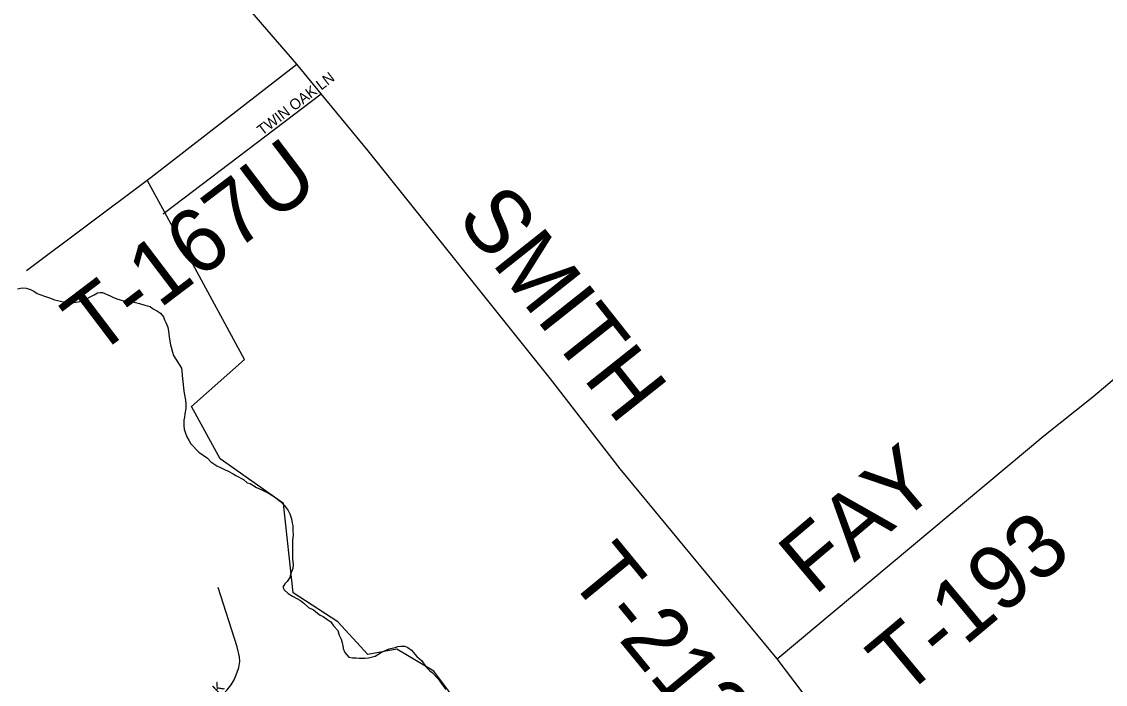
# Model space of a CAD drawing. Extents: x 1310247 to 1664935, y 235267 to 584339.
# Drawn here: x 1480270 to 1485362, y 447849 to 450962 of the extents above; entities that cross this region are included whole.
import ezdxf

# ---------------------------------------------------------------- set-up
doc = ezdxf.new("R2010")
doc.units = 0
for name, color, linetype in [('GM_X_Minor_River', 7, 'Continuous'), ('GM_X_Township', 7, 'Continuous'), ('GM_X_Township_Road', 7, 'Continuous'), ('GM_X_Township_Road_Text', 7, 'Continuous'), ('GM_X_Township_Subdivision', 7, 'Continuous'), ('GM_X_Township_Subdivision_Text', 7, 'Continuous')]:
    doc.layers.add(name, color=color, linetype=linetype)

msp = doc.modelspace()

# ---------------------------------------------------------------- linework, layer by layer
at = {"layer": 'GM_X_Minor_River'}
for points in [[(1480249.9, 449707.6), (1480272, 449711), (1480292, 449710.5), (1480311.9, 449704), (1480327.8, 449695.6), (1480343.5, 449685.1), (1480377.3, 449672.2), (1480405.2, 449663.5), (1480425, 449655), (1480439, 449652.6), (1480466.9, 449645.8), (1480490.9, 449643.2), (1480514.9, 449642.6), (1480527, 449644.3), (1480543.1, 449647.9), (1480563.4, 449655.3), (1480577.6, 449661), (1480591.8, 449668.6), (1480610.1, 449678.2), (1480626.4, 449687.8), (1480638.5, 449689.4), (1480650.5, 449689.1), (1480686.2, 449674.2), (1480698.1, 449667.8), (1480717.9, 449659.3), (1480733.8, 449654.9), (1480765.7, 449648), (1480779.7, 449645.7), (1480791.8, 449645.4), (1480811.7, 449640.8), (1480823.7, 449638.5), (1480849.5, 449629.8), (1480873.4, 449623.2), (1480885.2, 449614.9), (1480909, 449602.2), (1480922.8, 449591.9), (1480936.4, 449575.5), (1480942, 449561.3), (1480947.7, 449549.1), (1480957.2, 449526.9), (1480962.4, 449496.7), (1480964, 449480.6), (1480969.1, 449444.4), (1480972.8, 449432.3), (1480978.3, 449410.1), (1480983.9, 449394), (1481005.1, 449359.4), (1481020.5, 449334.9), (1481022.1, 449320.9), (1481025.2, 449284.7), (1481026.9, 449272.7), (1481030.1, 449240.5), (1481033.5, 449216.4), (1481040.7, 449184.2), (1481042.3, 449166.1), (1481041.7, 449144.1), (1481037.1, 449120.2), (1481034.7, 449104.2), (1481032.3, 449090.2)], [(1481032.3, 449090.2), (1481031.7, 449064.2), (1481033.3, 449048.2), (1481038.9, 449034), (1481046.4, 449011.8), (1481057.9, 448993.4), (1481065.6, 448979.2), (1481102.7, 448940.2), (1481144.1, 448911.1), (1481159.7, 448894.6), (1481187.3, 448875.9), (1481207.1, 448865.3), (1481223, 448858.9), (1481240.8, 448850.5), (1481264.6, 448837.8), (1481276.4, 448829.5), (1481312, 448810.5), (1481329.7, 448796), (1481343.6, 448791.7), (1481373.2, 448772.9), (1481399, 448762.2), (1481420.8, 448751.6), (1481432.7, 448745.3), (1481450.4, 448734.8), (1481464.2, 448724.4), (1481485.9, 448707.8), (1481503.5, 448691.3), (1481522.9, 448664.8), (1481530.5, 448650.6), (1481537.9, 448626.3), (1481541.4, 448606.2), (1481545.1, 448594.1), (1481544.5, 448570.1), (1481546.1, 448552), (1481543.4, 448524.1), (1481542.1, 448474), (1481543.2, 448437.9), (1481546.5, 448409.8), (1481544.1, 448393.8), (1481533.3, 448366.1), (1481530.9, 448350.1), (1481518.4, 448332.4), (1481506.1, 448320.7), (1481497.7, 448304.9), (1481503.4, 448292.8), (1481523, 448276.2), (1481542.7, 448263.7), (1481580.3, 448242.7), (1481596, 448230.2), (1481617.6, 448209.6), (1481641.4, 448199), (1481661, 448182.5), (1481672.8, 448174.2), (1481686.7, 448167.8), (1481708.3, 448151.2), (1481722.2, 448142.8), (1481735.7, 448124.4), (1481755.2, 448101.9), (1481762.7, 448079.7), (1481772.2, 448061.4), (1481775.8, 448043.3), (1481779.5, 448031.1), (1481781.1, 448017.1), (1481788.7, 447998.9), (1481808.2, 447976.3), (1481824.2, 447973.9), (1481842.2, 447973.4), (1481856.2, 447971.1), (1481882.3, 447972.4), (1481900.4, 447973.9), (1481918.5, 447977.5), (1481930.6, 447981.1), (1481961.2, 448000.4), (1481997.7, 448015.4), (1482025.9, 448022.7), (1482038.1, 448026.4), (1482052.2, 448028), (1482070.2, 448027.6), (1482084.1, 448021.2), (1482101.8, 448008.7), (1482127.1, 447980), (1482148.7, 447961.4), (1482156.4, 447949.2), (1482175.9, 447924.7), (1482187.6, 447912.3), (1482199.4, 447904), (1482226.8, 447875.3), (1482238.4, 447858.9), (1482263.6, 447824.2)]]:
    msp.add_lwpolyline(points, dxfattribs=at)
at = {"layer": 'GM_X_Township'}
msp.add_lwpolyline([(1482497.7, 447522.4), (1482207.4, 447910.8), (1482033.3, 448014.6), (1481896.4, 447989.4), (1481755.4, 448142.5), (1481545.9, 448279), (1481500.8, 448698.4), (1481202.7, 448908.8), (1481067.7, 449153.9), (1481316.9, 449374.9), (1480942.7, 450064.9), (1480860.1, 450217.6), (1480879.2, 450232), (1481562.4, 450763), (1481181, 451204.9)], dxfattribs=at)
msp.add_lwpolyline([(1482497.7, 447522.4), (1482207.4, 447910.8), (1482033.3, 448014.6), (1481896.4, 447989.4), (1481755.4, 448142.5), (1481545.9, 448279), (1481500.8, 448698.4), (1481202.7, 448908.8), (1481067.7, 449153.9), (1481316.9, 449374.9), (1480942.7, 450064.9), (1480860.1, 450217.6), (1480879.2, 450232), (1481562.4, 450763), (1481181, 451204.9)], dxfattribs=at)
at = {"layer": 'GM_X_Township_Road'}
for points in [[(1481562.4, 450763), (1481181, 451204.9), (1480943.5, 451495), (1480853.9, 451602.4), (1480816.9, 451653.8), (1480790.7, 451688.4), (1480775.2, 451727.8), (1480765.6, 451774.4), (1480760.8, 451861.5), (1480757.2, 452120.6), (1480741.5, 452437.9), (1480739.7, 452515.1), (1480737.9, 452567.8), (1480724.2, 452615.9), (1480714.3, 452649.6), (1480690.6, 452690.4), (1480654.3, 452743.1), (1480580.7, 452841.2), (1480483.5, 452968.4), (1480056.5, 453553.5), (1480022.9, 453598.9), (1480017.3, 453610.8)], [(1483819.5, 447968.6), (1485073.1, 449015.8), (1485303.1, 449198.8), (1485443.6, 449317.8), (1485553.6, 449407.5), (1485675.9, 449510.8), (1485820.6, 449635.7), (1485981.6, 449772.3), (1486118.2, 449889.4), (1486546, 450248.1), (1486670.4, 450355.5), (1486813, 450478.4), (1487964.8, 451471.8)], [(1480292.6, 449792.4), (1480860.1, 450217.6), (1480879.3, 450232), (1481562.4, 450763)], [(1485281.3, 446086.2), (1484952.2, 446504.9), (1484856.1, 446628.3), (1484782.4, 446720.5), (1484699, 446832.7), (1484634.1, 446907.2), (1484517.1, 447051.4), (1484445, 447152.4), (1484363.3, 447269.4), (1484295.9, 447354.4), (1484235.1, 447416.9), (1484134.1, 447556.3), (1483977, 447761.4), (1483819.5, 447968.6), (1483082.6, 448861.6), (1482755.2, 449284.6), (1481897.8, 450355), (1481678.1, 450623.7), (1481562.4, 450763)]]:
    msp.add_lwpolyline(points, dxfattribs=at)
at = {"layer": 'GM_X_Township_Subdivision'}
for points in [[(1480934.7, 450058.8), (1480942.7, 450064.9), (1481678.1, 450623.7)], [(1480962.3, 447577.6), (1481219.4, 447806.6), (1481236.4, 447823.6), (1481254.1, 447846.1), (1481268.7, 447870.2), (1481281.8, 447901.1), (1481290.6, 447928.2), (1481295.4, 447956.1), (1481293.8, 447978.1), (1481282.7, 448025.1), (1481193.2, 448303.6)]]:
    msp.add_lwpolyline(points, dxfattribs=at)

# ---------------------------------------------------------------- texts
at = {"layer": 'GM_X_Township_Road_Text'}
for s, rotation, p in [('T-167U', 37.173, (1480615.9, 449382)), ('SMITH', 308.4176, (1482308.3, 450037.9)), ('FAY', 40.1558, (1483994.5, 448261.1)), ('T-193', 39.8413, (1484410.6, 447782.7)), ('T-213', 309.4085, (1482829.9, 448353.6))]:
    msp.add_text(s, height=300, rotation=rotation, dxfattribs=at).set_placement(p)
at = {"layer": 'GM_X_Township_Subdivision_Text'}
for s, rotation, p in [('TWIN OAK LN', 37.4933, (1481400.5, 450425.2)), ('K', 43.6933, (1481194.9, 447799.3))]:
    msp.add_text(s, height=50, rotation=rotation, dxfattribs=at).set_placement(p)

doc.saveas('drawing.dxf')
